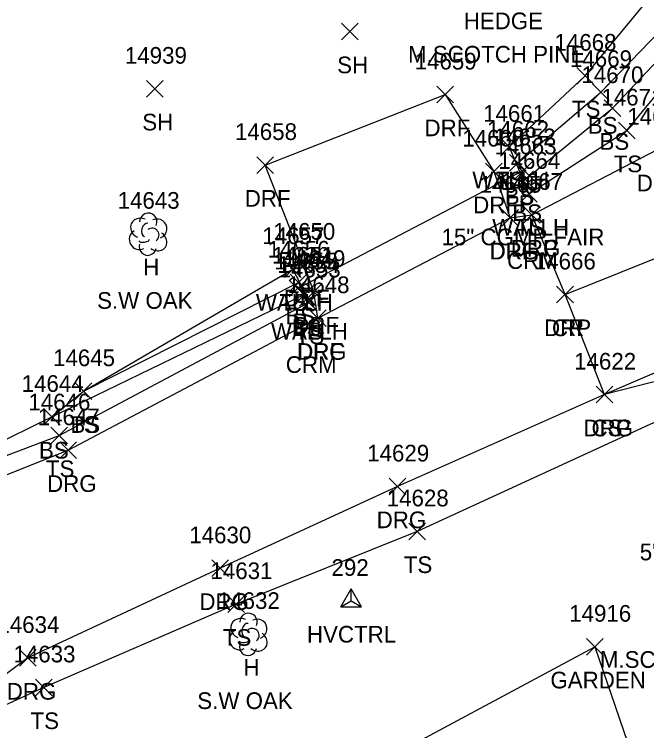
# Model space of a CAD drawing. Extents: x 1439173 to 1457902, y 641926 to 659889.
# Drawn here: x 1446316.6 to 1446392.4, y 652998.1 to 653084 of the extents above; entities that cross this region are included whole.
import ezdxf

# ---------------------------------------------------------------- set-up
doc = ezdxf.new("R2010")
doc.units = 0
for name, color, linetype in [('C_A', 7, 'Continuous'), ('C_I', 7, 'Continuous'), ('CPSM', 7, 'Continuous'), ('D_A', 7, 'Continuous'), ('D_C', 7, 'Continuous'), ('D_I', 7, 'Continuous'), ('D_TIC', 7, 'Continuous'), ('DCP', 7, 'Continuous'), ('DHW', 7, 'Continuous'), ('L_A', 7, 'Continuous'), ('L_C', 7, 'Continuous'), ('L_I', 7, 'Continuous'), ('L_TIC', 7, 'Continuous'), ('LAPB', 7, 'Continuous'), ('LELB', 7, 'Continuous'), ('LTD', 7, 'Continuous'), ('P_A', 7, 'Continuous'), ('P_I', 7, 'Continuous'), ('P_TIC', 7, 'Continuous'), ('PRC', 7, 'Continuous'), ('R_A', 7, 'Continuous'), ('R_I', 7, 'Continuous'), ('R_TIC', 7, 'Continuous'), ('RDF', 7, 'Continuous'), ('RDG', 7, 'Continuous'), ('RDP', 7, 'Continuous'), ('S_C', 7, 'Continuous')]:
    doc.layers.add(name, color=color, linetype=linetype)

msp = doc.modelspace()

# ---------------------------------------------------------------- linework, layer by layer
at = {"layer": 'CPSM'}
for p, q in [((1446355.763, 653012.937), (1446357.013, 653015.102)), ((1446358.263, 653012.937), (1446357.013, 653015.102)), ((1446357.014, 653013.659), (1446357.013, 653015.102)), ((1446355.763, 653012.937), (1446357.014, 653013.659)), ((1446357.014, 653013.659), (1446357.014, 653013.659)), ((1446357.014, 653013.659), (1446358.263, 653012.937)), ((1446355.763, 653012.937), (1446358.263, 653012.937))]:
    msp.add_line(p, q, dxfattribs=at)
at = {"layer": 'D_TIC'}
for points in [[(1446374.952, 653067.126), (1446376.952, 653069.126)], [(1446376.952, 653067.126), (1446374.952, 653069.126)], [(1446376.728, 653064.305), (1446378.728, 653066.305)], [(1446378.728, 653064.305), (1446376.728, 653066.305)], [(1446377.332, 653061.472), (1446379.332, 653063.472)], [(1446379.332, 653061.472), (1446377.332, 653063.472)], [(1446348.996, 653052.45), (1446350.996, 653054.45)], [(1446350.996, 653052.45), (1446348.996, 653054.45)], [(1446349.593, 653050.104), (1446351.593, 653052.104)], [(1446351.593, 653050.104), (1446349.593, 653052.104)], [(1446350.801, 653049), (1446352.801, 653051)], [(1446352.801, 653049), (1446350.801, 653051)]]:
    msp.add_lwpolyline(points, dxfattribs=at)
at = {"layer": 'DCP'}
msp.add_lwpolyline([(1446350.593, 653051.104), (1446377.728, 653065.305)], dxfattribs=at)
at = {"layer": 'DHW'}
for points in [[(1446375.952, 653068.126), (1446378.332, 653062.472)], [(1446351.801, 653050), (1446349.996, 653053.45)]]:
    msp.add_lwpolyline(points, dxfattribs=at)
at = {"layer": 'L_TIC'}
for points in [[(1446355.843, 653080.936), (1446357.843, 653082.936)], [(1446357.843, 653080.936), (1446355.843, 653082.936)], [(1446384.072, 653075.644), (1446386.072, 653077.644)], [(1446386.072, 653075.644), (1446384.072, 653077.644)], [(1446332.472, 653074.083), (1446334.472, 653076.083)], [(1446334.472, 653074.083), (1446332.472, 653076.083)], [(1446385.94, 653073.688), (1446387.94, 653075.688)], [(1446387.94, 653073.688), (1446385.94, 653075.688)], [(1446387.343, 653071.756), (1446389.343, 653073.756)], [(1446389.343, 653071.756), (1446387.343, 653073.756)], [(1446389.084, 653069.064), (1446391.084, 653071.064)], [(1446391.084, 653069.064), (1446389.084, 653071.064)], [(1446374.952, 653067.126), (1446376.952, 653069.126)], [(1446376.952, 653067.126), (1446374.952, 653069.126)], [(1446375.979, 653065.211), (1446377.979, 653067.211)], [(1446377.979, 653065.211), (1446375.979, 653067.211)], [(1446375.979, 653065.211), (1446377.979, 653067.211)], [(1446377.979, 653065.211), (1446375.979, 653067.211)], [(1446376.891, 653063.21), (1446378.891, 653065.21)], [(1446378.891, 653063.21), (1446376.891, 653065.21)], [(1446377.332, 653061.472), (1446379.332, 653063.472)], [(1446379.332, 653061.472), (1446377.332, 653063.472)], [(1446348.996, 653052.45), (1446350.996, 653054.45)], [(1446350.996, 653052.45), (1446348.996, 653054.45)], [(1446349.679, 653050.827), (1446351.679, 653052.827)], [(1446351.679, 653050.827), (1446349.679, 653052.827)], [(1446349.679, 653050.827), (1446351.679, 653052.827)], [(1446351.679, 653050.827), (1446349.679, 653052.827)], [(1446350.445, 653049.424), (1446352.445, 653051.424)], [(1446352.445, 653049.424), (1446350.445, 653051.424)], [(1446350.801, 653049), (1446352.801, 653051)], [(1446352.801, 653049), (1446350.801, 653051)], [(1446350.949, 653048.454), (1446352.949, 653050.454)], [(1446352.949, 653048.454), (1446350.949, 653050.454)], [(1446323.896, 653037.808), (1446325.896, 653039.808)], [(1446325.896, 653037.808), (1446323.896, 653039.808)], [(1446323.896, 653037.808), (1446325.896, 653039.808)], [(1446325.896, 653037.808), (1446323.896, 653039.808)], [(1446386.384, 653037.394), (1446388.384, 653039.394)], [(1446388.384, 653037.394), (1446386.384, 653039.394)], [(1446320.132, 653034.726), (1446322.132, 653036.726)], [(1446322.132, 653034.726), (1446320.132, 653036.726)], [(1446320.132, 653034.726), (1446322.132, 653036.726)], [(1446322.132, 653034.726), (1446320.132, 653036.726)], [(1446320.992, 653032.506), (1446322.992, 653034.506)], [(1446322.992, 653032.506), (1446320.992, 653034.506)], [(1446363.907, 653020.997), (1446365.907, 653022.997)], [(1446365.907, 653020.997), (1446363.907, 653022.997)], [(1446342.207, 653012.271), (1446344.207, 653014.271)], [(1446344.207, 653012.271), (1446342.207, 653014.271)], [(1446385.233, 653007.162), (1446387.233, 653009.162)], [(1446387.233, 653007.162), (1446385.233, 653009.162)], [(1446319.152, 653002.284), (1446321.152, 653004.284)], [(1446321.152, 653002.284), (1446319.152, 653004.284)]]:
    msp.add_lwpolyline(points, dxfattribs=at)
at = {"layer": 'LAPB'}
msp.add_lwpolyline([(1446331.96, 652971.42), (1446357.162, 652992.559), (1446386.233, 653008.162), (1446394.533, 652983.862), (1446405.583, 652953.849), (1446413.161, 652931.787), (1446430.095, 652886.137), (1446443.726, 652844.089), (1446456.652, 652806.915), (1446444.673, 652786.49), (1446423.792, 652755.047)], dxfattribs=at)
at = {"layer": 'LELB'}
for points in [[(1446378.332, 653062.472), (1446390.084, 653070.064), (1446401.24, 653083.619), (1446408.381, 653091.763), (1446413.682, 653098.726), (1446412.03, 653109.347), (1446396.108, 653152.66), (1446380.972, 653192.984), (1446363.81, 653241.42), (1446345.972, 653292.014), (1446330.011, 653335.445), (1446315.747, 653373.168), (1446299.718, 653417.906), (1446286.815, 653452.805), (1446269.353, 653497.716), (1446249.154, 653552.747), (1446232.598, 653596.805), (1446218.69, 653636.87), (1446200.788, 653684.146), (1446189.896, 653715.722), (1446173.826, 653760.534)], [(1446376.979, 653066.211), (1446377.891, 653064.21), (1446388.343, 653072.756), (1446399.95, 653085.03), (1446406.453, 653093.653), (1446409.997, 653098.734), (1446410.458, 653100.377), (1446409.671, 653106.981), (1446393.81, 653151.76), (1446377.828, 653192.165), (1446361.499, 653241.003), (1446341.844, 653291.193), (1446327.699, 653334.46), (1446312.857, 653372.542), (1446296.213, 653416.294), (1446283.458, 653452.034), (1446268.13, 653497.025), (1446246.712, 653552.015), (1446230.576, 653596.058), (1446216.681, 653636.515), (1446198.13, 653682.533), (1446185.528, 653714.425), (1446171.641, 653759.784)], [(1446375.952, 653068.126), (1446385.072, 653076.644), (1446396.926, 653091.003), (1446400.956, 653097.049), (1446402.751, 653108.165), (1446388.162, 653150.052), (1446373.083, 653190.913), (1446353.991, 653238.433), (1446333.834, 653288.857), (1446318.956, 653332.33), (1446306.897, 653370.808), (1446290.383, 653414.947), (1446278.951, 653450.64), (1446264.383, 653495.777), (1446240.387, 653549.066), (1446221.211, 653591.937), (1446207.795, 653634.254), (1446193.954, 653680.508), (1446174.831, 653709.553)], [(1446376.979, 653066.211), (1446386.94, 653074.688), (1446398.767, 653086.95), (1446405.188, 653094.689), (1446408.481, 653099.817), (1446407.019, 653108.484), (1446391.369, 653150.985), (1446375.391, 653191.615), (1446358.873, 653239.946), (1446338.889, 653290.28), (1446324.652, 653333.639), (1446310.088, 653372.083), (1446294.285, 653415.707), (1446281.401, 653451.496), (1446264.383, 653495.777), (1446234.656, 653547.806), (1446211.51, 653588.862), (1446198.515, 653630.699), (1446187.706, 653653.838)], [(1446324.896, 653038.808), (1446349.996, 653053.45)], [(1446298.168, 653024.465), (1446321.132, 653035.726), (1446351.445, 653050.424), (1446350.679, 653051.827)], [(1446321.132, 653035.726), (1446324.896, 653038.808), (1446350.679, 653051.827)], [(1446298.168, 653024.465), (1446321.992, 653033.506), (1446351.949, 653049.454), (1446351.801, 653050)], [(1446438.864, 653012.092), (1446426.572, 653037.846), (1446421.643, 653041.635), (1446408.794, 653043.896), (1446387.384, 653038.394)], [(1446521.905, 652772.454), (1446518.509, 652784.163), (1446505.707, 652818.228), (1446497.4, 652832.179), (1446491.827, 652847.273), (1446484.511, 652866.657), (1446470.11, 652903.439), (1446458.729, 652946.432), (1446447.341, 652973.499), (1446426.498, 653006.118), (1446419.507, 653033.024), (1446408.973, 653037.935), (1446398.283, 653037.338), (1446364.907, 653021.997), (1446343.207, 653013.271), (1446320.152, 653003.284), (1446308.938, 652998.167)]]:
    msp.add_lwpolyline(points, dxfattribs=at)
at = {"layer": 'LTD'}
for p, q in [((1446332.64, 653057.689), (1446332.64, 653057.689)), ((1446332.64, 653057.689), (1446332.64, 653057.689)), ((1446344.651, 653009.689), (1446344.651, 653009.689)), ((1446344.651, 653009.689), (1446344.651, 653009.689))]:
    msp.add_line(p, q, dxfattribs=at)
for centre in [(1446332.686, 653059.123), (1446344.698, 653011.123)]:
    msp.add_arc(centre, 1.047, 335.52715, 180.95627, dxfattribs=at)
for centre, major_axis, ratio, start_param, end_param in [((1446331.848, 653058.356), (1.21, -0.512), 0.895232, 1.570796, 4.712389), ((1446333.681, 653058.273), (-1.141, -0.483), 0.949671, 1.570796, 4.712389), ((1446332.431, 653058.148), (-0.208, -0.792), 0.645439, 3.141593, 6.283185), ((1446333.14, 653057.523), (-0.5, 0.667), 0.989748, 3.141593, 6.283185), ((1446331.556, 653056.981), (0.584, -1.042), 0.959034, 3.141593, 6.283185), ((1446333.64, 653056.856), (-1.09, 0.792), 0.841452, 1.570796, 4.712389), ((1446332.181, 653056.939), (-0.625, -0.083), 0.423636, 0, 3.141593), ((1446332.64, 653056.189), (0.265, 1.061), 0.942809, 1.570796, 4.712389), ((1446343.86, 653010.355), (1.21, -0.512), 0.895232, 1.570796, 4.712389), ((1446344.443, 653010.147), (-0.208, -0.792), 0.645439, 3.141593, 6.283185), ((1446345.693, 653010.272), (-1.141, -0.483), 0.949671, 1.570796, 4.712389), ((1446345.151, 653009.522), (-0.5, 0.667), 0.989748, 3.141593, 6.283185), ((1446343.568, 653008.98), (0.584, -1.042), 0.959034, 3.141593, 6.283185), ((1446345.652, 653008.856), (-1.09, 0.792), 0.841452, 1.570796, 4.712389), ((1446344.652, 653008.189), (0.265, 1.061), 0.942809, 1.570796, 4.712389), ((1446344.193, 653008.939), (-0.625, -0.083), 0.423636, 0, 3.141593)]:
    msp.add_ellipse(centre, major_axis=major_axis, ratio=ratio, start_param=start_param, end_param=end_param, dxfattribs=at)
at = {"layer": 'P_TIC'}
for points in [[(1446381.651, 653049.406), (1446383.651, 653051.406)], [(1446383.651, 653049.406), (1446381.651, 653051.406)]]:
    msp.add_lwpolyline(points, dxfattribs=at)
at = {"layer": 'PRC'}
msp.add_lwpolyline([(1446382.651, 653050.406), (1446402.915, 653058.509), (1446415.363, 653063.959), (1446427.066, 653074.864)], dxfattribs=at)
at = {"layer": 'R_TIC'}
for points in [[(1446367.267, 653073.389), (1446369.267, 653075.389)], [(1446369.267, 653073.389), (1446367.267, 653075.389)], [(1446345.714, 653064.933), (1446347.714, 653066.933)], [(1446347.714, 653064.933), (1446345.714, 653066.933)], [(1446373.102, 653064.15), (1446375.102, 653066.15)], [(1446375.102, 653064.15), (1446373.102, 653066.15)], [(1446377.661, 653058.956), (1446379.661, 653060.956)], [(1446379.661, 653058.956), (1446377.661, 653060.956)], [(1446377.661, 653058.956), (1446379.661, 653060.956)], [(1446379.661, 653058.956), (1446377.661, 653060.956)], [(1446375.09, 653058.614), (1446377.09, 653060.614)], [(1446377.09, 653058.614), (1446375.09, 653060.614)], [(1446375.09, 653058.614), (1446377.09, 653060.614)], [(1446377.09, 653058.614), (1446375.09, 653060.614)], [(1446350.387, 653052.975), (1446352.387, 653054.975)], [(1446352.387, 653052.975), (1446350.387, 653054.975)], [(1446351.527, 653049.709), (1446353.527, 653051.709)], [(1446353.527, 653049.709), (1446351.527, 653051.709)], [(1446381.651, 653049.406), (1446383.651, 653051.406)], [(1446383.651, 653049.406), (1446381.651, 653051.406)], [(1446352.012, 653046.568), (1446354.012, 653048.568)], [(1446354.012, 653046.568), (1446352.012, 653048.568)], [(1446352.012, 653046.568), (1446354.012, 653048.568)], [(1446354.012, 653046.568), (1446352.012, 653048.568)], [(1446386.384, 653037.394), (1446388.384, 653039.394)], [(1446388.384, 653037.394), (1446386.384, 653039.394)], [(1446386.384, 653037.394), (1446388.384, 653039.394)], [(1446388.384, 653037.394), (1446386.384, 653039.394)], [(1446322.057, 653030.725), (1446324.057, 653032.725)], [(1446324.057, 653030.725), (1446322.057, 653032.725)], [(1446361.577, 653026.377), (1446363.577, 653028.377)], [(1446363.577, 653026.377), (1446361.577, 653028.377)], [(1446340.318, 653016.564), (1446342.318, 653018.564)], [(1446342.318, 653016.564), (1446340.318, 653018.564)], [(1446317.222, 653005.813), (1446319.222, 653007.813)], [(1446319.222, 653005.813), (1446317.222, 653007.813)]]:
    msp.add_lwpolyline(points, dxfattribs=at)
at = {"layer": 'RDF'}
msp.add_lwpolyline([(1446353.012, 653047.568), (1446352.527, 653050.709), (1446351.387, 653053.975), (1446346.714, 653065.933), (1446368.267, 653074.389), (1446374.102, 653065.15), (1446376.09, 653059.614)], dxfattribs=at)
at = {"layer": 'RDG'}
for points in [[(1446298.599, 653021.96), (1446323.057, 653031.725), (1446353.012, 653047.568), (1446376.09, 653059.614), (1446378.661, 653059.956)], [(1446387.384, 653038.394), (1446362.577, 653027.377), (1446341.318, 653017.564), (1446318.222, 653006.813), (1446308.116, 652999.266)]]:
    msp.add_lwpolyline(points, dxfattribs=at)
at = {"layer": 'RDP'}
msp.add_lwpolyline([(1446439.933, 653042.41), (1446426.015, 653048.079), (1446413.433, 653048.637), (1446403.585, 653045.355), (1446387.384, 653038.394), (1446382.651, 653050.406), (1446378.661, 653059.956), (1446393.762, 653067.774), (1446405.245, 653079.561), (1446414.012, 653094.735), (1446417.33, 653102.262)], dxfattribs=at)

# ---------------------------------------------------------------- texts
at = {"layer": 'C_A'}
msp.add_text('HVCTRL', height=2, dxfattribs=at).set_placement((1446351.706, 653008.659))
at = {"layer": 'C_I'}
msp.add_text('292', height=2, dxfattribs=at).set_placement((1446354.651, 653016.659))
at = {"layer": 'D_A'}
for s, p in [('WALLH', (1446371.542, 653063.126)), ('P', (1446377.106, 653060.305)), ('WALLH', (1446373.923, 653057.472)), ('WALLH', (1446345.587, 653048.45)), ('P', (1446349.971, 653046.104)), ('WALLH', (1446347.391, 653045))]:
    msp.add_text(s, height=2, dxfattribs=at).set_placement(p)
at = {"layer": 'D_C'}
for s, p in [('15" CGMP FAIR', (1446367.846, 653056.305)), ('CRM', (1446375.702, 653053.472)), ('CRM', (1446349.171, 653041))]:
    msp.add_text(s, height=2, dxfattribs=at).set_placement(p)
at = {"layer": 'D_I'}
for s, p in [('14661', (1446372.834, 653071.126)), ('14652', (1446374.09, 653068.305)), ('14664', (1446374.647, 653065.472)), ('14657', (1446346.358, 653056.45)), ('14651', (1446347.522, 653054.104)), ('14654', (1446348.163, 653053))]:
    msp.add_text(s, height=2, dxfattribs=at).set_placement(p)
at = {"layer": 'L_A'}
for s, p in [('HEDGE', (1446370.504, 653082.218)), ('SH', (1446355.332, 653076.936)), ('TS', (1446383.481, 653071.644)), ('SH', (1446331.961, 653070.083)), ('BS', (1446385.381, 653069.688)), ('BS', (1446386.784, 653067.756)), ('TS', (1446388.493, 653065.064)), ('TS', (1446374.361, 653063.126)), ('BS', (1446375.42, 653061.211)), ('BS', (1446375.42, 653061.211)), ('BS', (1446376.332, 653059.21)), ('TS', (1446376.742, 653057.472)), ('H', (1446332.073, 653052.689)), ('TS', (1446348.406, 653048.45)), ('BS', (1446349.12, 653046.827)), ('BS', (1446349.12, 653046.827)), ('BS', (1446349.886, 653045.424)), ('TS', (1446350.21, 653045)), ('TS', (1446350.358, 653044.454)), ('TS', (1446323.305, 653033.808)), ('BS', (1446323.337, 653033.808)), ('CS', (1446385.825, 653033.394)), ('BS', (1446319.573, 653030.726)), ('BS', (1446319.573, 653030.726)), ('TS', (1446320.401, 653028.506)), ('TS', (1446363.317, 653016.997)), ('TS', (1446341.617, 653008.271)), ('H', (1446344.085, 653004.689)), ('GARDEN', (1446380.902, 653003.162)), ('TS', (1446318.561, 652998.284))]:
    msp.add_text(s, height=2, dxfattribs=at).set_placement(p)
at = {"layer": 'L_C'}
for s, p in [('M.SCOTCH PINE', (1446363.827, 653078.218)), ('S.W OAK', (1446326.545, 653048.689)), ('M.SCOTCH PINE', (1446386.83, 653005.629)), ('S.W OAK', (1446338.557, 653000.689))]:
    msp.add_text(s, height=2, dxfattribs=at).set_placement(p)
at = {"layer": 'L_I'}
for s, p in [('14668', (1446381.387, 653079.644)), ('14939', (1446329.874, 653078.083)), ('14669', (1446383.247, 653077.688)), ('14670', (1446384.618, 653075.756)), ('14671', (1446387.013, 653073.064)), ('14661', (1446372.834, 653071.126)), ('14662', (1446373.294, 653069.211)), ('14662', (1446373.294, 653069.211)), ('14663', (1446374.206, 653067.21)), ('14664', (1446374.647, 653065.472)), ('14643', (1446329.002, 653060.689)), ('14657', (1446346.358, 653056.45)), ('14656', (1446346.986, 653054.827)), ('14656', (1446346.986, 653054.827)), ('14655', (1446347.807, 653053.424)), ('14654', (1446348.163, 653053)), ('14653', (1446348.311, 653052.454)), ('14645', (1446321.258, 653041.808)), ('14645', (1446321.258, 653041.808)), ('14622', (1446383.746, 653041.394)), ('14644', (1446317.494, 653038.726)), ('14644', (1446317.494, 653038.726)), ('14646', (1446318.299, 653036.506)), ('14628', (1446361.27, 653024.997)), ('14631', (1446340.136, 653016.271)), ('14632', (1446341.014, 653012.689)), ('14916', (1446383.154, 653011.162)), ('14633', (1446316.514, 653006.284))]:
    msp.add_text(s, height=2, dxfattribs=at).set_placement(p)
at = {"layer": 'P_A'}
msp.add_text('CR', height=2, dxfattribs=at).set_placement((1446381.084, 653045.406))
at = {"layer": 'P_I'}
msp.add_text('14666', height=2, dxfattribs=at).set_placement((1446378.911, 653053.406))
at = {"layer": 'R_A'}
for s, p in [('DRF', (1446365.803, 653069.389)), ('DRP', (1446391.25, 653062.774)), ('DRF', (1446344.249, 653060.933)), ('DRF', (1446371.638, 653060.15)), ('DRG', (1446373.578, 653054.614)), ('DRF', (1446373.625, 653054.614)), ('DRG', (1446376.149, 653054.956)), ('DRP', (1446376.149, 653054.956)), ('DRF', (1446348.923, 653048.975)), ('DRF', (1446350.062, 653045.709)), ('DRP', (1446380.139, 653045.406)), ('DRG', (1446350.501, 653042.568)), ('DRF', (1446350.548, 653042.568)), ('DRG', (1446384.872, 653033.394)), ('DRP', (1446384.872, 653033.394)), ('DRG', (1446320.546, 653026.725)), ('DRG', (1446360.065, 653022.377)), ('DRG', (1446338.806, 653012.564)), ('DRG', (1446315.71, 653001.813))]:
    msp.add_text(s, height=2, dxfattribs=at).set_placement(p)
at = {"layer": 'R_I'}
for s, p in [('14659', (1446364.621, 653077.389)), ('14672', (1446390.124, 653070.774)), ('14658', (1446343.076, 653068.933)), ('14660', (1446370.331, 653068.15)), ('14665', (1446372.405, 653062.614)), ('14665', (1446372.405, 653062.614)), ('14667', (1446374.976, 653062.956)), ('14667', (1446374.976, 653062.956)), ('14650', (1446347.663, 653056.975)), ('14649', (1446348.881, 653053.709)), ('14666', (1446378.911, 653053.406)), ('14648', (1446349.375, 653050.568)), ('14648', (1446349.375, 653050.568)), ('14622', (1446383.746, 653041.394)), ('14622', (1446383.746, 653041.394)), ('14647', (1446319.42, 653034.725)), ('14629', (1446358.931, 653030.377)), ('14630', (1446337.594, 653020.564)), ('14634', (1446314.584, 653009.813))]:
    msp.add_text(s, height=2, dxfattribs=at).set_placement(p)
at = {"layer": 'S_C'}
msp.add_text("5' WIDE X 12' HIGH", height=2, dxfattribs=at).set_placement((1446391.613, 653018.523))

doc.saveas('drawing.dxf')
